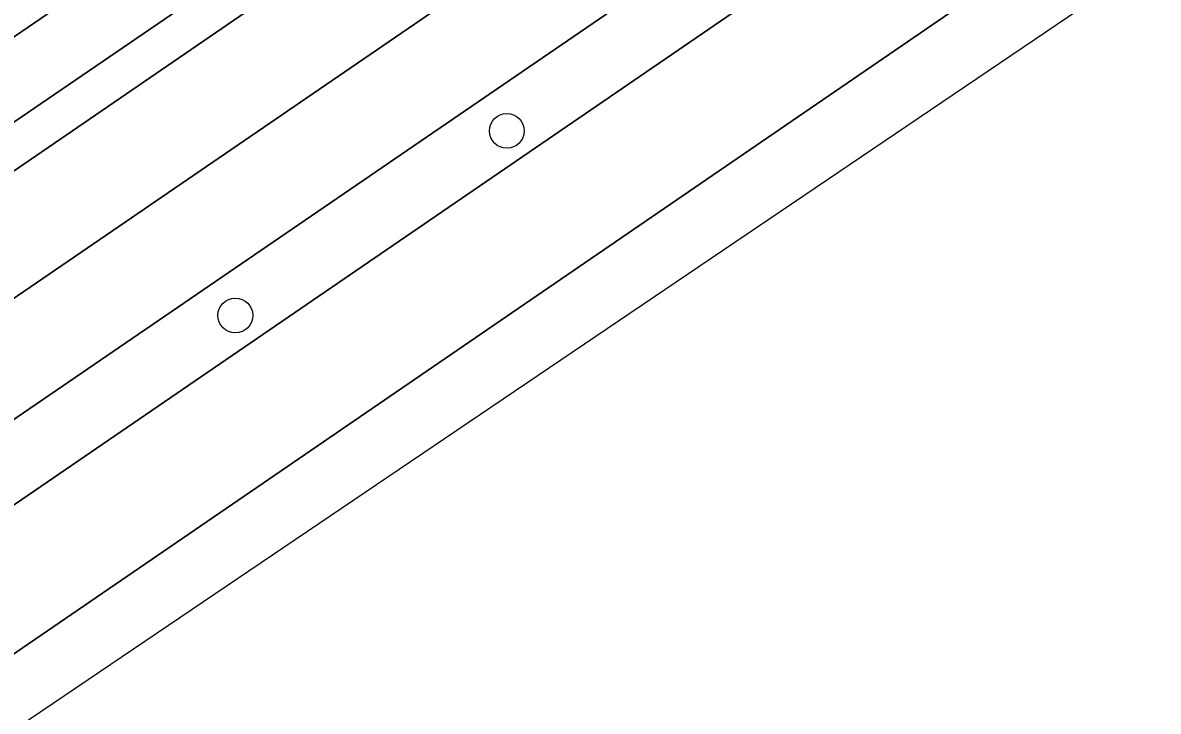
# Model space of a CAD drawing. Extents: x 157445 to 158888, y 383061 to 384688.
# Drawn here: x 158223.86 to 158255.74, y 383384.25 to 383403.58 of the extents above; entities that cross this region are included whole.
import ezdxf

# ---------------------------------------------------------------- set-up
doc = ezdxf.new("R2010")
doc.units = 0
for name, color, linetype in [('IMGEO_Berm_groen', 7, 'Continuous'), ('IMGEO_Boom', 7, 'Continuous'), ('IMGEO_Fietspad_gesloten', 7, 'Continuous'), ('IMGEO_Groenvoorziening', 7, 'Continuous'), ('IMGEO_Haag', 7, 'Continuous'), ('IMGEO_OVBaan_gesloten', 7, 'Continuous'), ('IMGEO_Rijbaan_lokaal_open', 7, 'Continuous'), ('IMGEO_Rijbaan_regionaal_gesloten', 7, 'Continuous')]:
    doc.layers.add(name, color=color, linetype=linetype)

msp = doc.modelspace()

# ---------------------------------------------------------------- linework, layer by layer
at = {"layer": 'IMGEO_Berm_groen'}
msp.add_lwpolyline([(158221.925, 383388.892), (158288.761, 383434.651), (158292.434, 383437.186), (158297.742, 383440.818), (158298.869, 383441.589), (158297.72, 383443.271), (158292.199, 383439.39), (158253.351, 383412.794), (158220.288, 383390.177), (158147.587, 383340.38), (158131.044, 383329.063), (158130.63, 383328.78), (158121.696, 383323.264), (158114.538, 383319.21), (158116.355, 383316.875), (158118.236, 383318.161), (158122.571, 383321.116), (158122.69, 383320.962), (158147.648, 383338.001)], close=True, dxfattribs=at)
at = {"layer": 'IMGEO_Boom'}
for centre in [(158237.449, 383400.541), (158229.828, 383395.36)]:
    msp.add_circle(centre, 0.489, dxfattribs=at)
at = {"layer": 'IMGEO_Fietspad_gesloten'}
msp.add_lwpolyline([(158187.266, 383378.304), (158283.613, 383444.253), (158285.485, 383445.421)], dxfattribs=at)
at = {"layer": 'IMGEO_Groenvoorziening'}
for points in [[(158267.42, 383430.778), (158253.835, 383421.451), (158233.587, 383407.607), (158220.735, 383398.828), (158218.073, 383397), (158207.964, 383390.082), (158175.757, 383368.034), (158174.147, 383366.948), (158170.828, 383364.667), (158169.555, 383363.8), (158154.269, 383353.34), (158144.169, 383346.438), (158136.533, 383341.212)], [(158097.631, 383314.81), (158104.807, 383319.769), (158115.926, 383327.372), (158122.206, 383331.037), (158124.828, 383332.496), (158130.229, 383335.664), (158132.829, 383337.348), (158135.426, 383339.03), (158135.445, 383339.043), (158145.556, 383345.975), (158161.638, 383357.025), (158178.512, 383368.554), (158196.488, 383380.88), (158218.524, 383395.939), (158231.113, 383404.563), (158248.84, 383416.701)]]:
    msp.add_lwpolyline(points, dxfattribs=at)
at = {"layer": 'IMGEO_Haag'}
for points in [[(158097.631, 383314.81), (158104.807, 383319.769), (158115.926, 383327.372), (158122.206, 383331.037), (158124.828, 383332.496), (158130.229, 383335.664), (158132.829, 383337.348), (158135.426, 383339.03), (158135.445, 383339.043), (158145.556, 383345.975), (158161.638, 383357.025), (158178.512, 383368.554), (158196.488, 383380.88), (158218.524, 383395.939), (158231.113, 383404.563), (158248.84, 383416.701), (158278.53, 383437.014)], [(158267.42, 383430.778), (158253.835, 383421.451), (158233.587, 383407.607), (158220.735, 383398.828), (158218.073, 383397), (158207.964, 383390.082), (158175.757, 383368.034), (158174.147, 383366.948), (158170.828, 383364.667), (158169.555, 383363.8), (158154.269, 383353.34), (158144.169, 383346.438), (158136.533, 383341.212)]]:
    msp.add_lwpolyline(points, dxfattribs=at)
at = {"layer": 'IMGEO_OVBaan_gesloten'}
msp.add_lwpolyline([(158105.383, 383303.781), (158135.353, 383324.049), (158142.057, 383328.583), (158290.829, 383429.195), (158320.176, 383449.816), (158338.196, 383462.478), (158337.159, 383463.965), (158306.253, 383442.35), (158269.724, 383417.452), (158230.256, 383390.412), (158196.708, 383367.445), (158164.294, 383345.275), (158134.65, 383324.869), (158121.592, 383315.968), (158104.891, 383304.477)], close=True, dxfattribs=at)
msp.add_lwpolyline([(158288.761, 383434.651), (158221.925, 383388.892), (158147.648, 383338.001), (158122.69, 383320.962), (158122.571, 383321.116), (158118.236, 383318.161), (158116.355, 383316.875), (158107.899, 383311.095), (158102.711, 383307.543), (158104.822, 383304.574), (158104.891, 383304.477), (158121.592, 383315.968), (158134.65, 383324.869), (158164.294, 383345.275), (158196.708, 383367.445), (158230.256, 383390.412), (158269.724, 383417.452)], dxfattribs=at)
at = {"layer": 'IMGEO_Rijbaan_lokaal_open'}
for points in [[(158283.613, 383444.253), (158187.266, 383378.304)], [(158172.024, 383368.486), (158172.731, 383369), (158174.147, 383366.948), (158175.757, 383368.034), (158207.964, 383390.082), (158218.073, 383397), (158220.735, 383398.828), (158233.587, 383407.607)]]:
    msp.add_lwpolyline(points, dxfattribs=at)
at = {"layer": 'IMGEO_Rijbaan_regionaal_gesloten'}
for points in [[(158147.587, 383340.38), (158220.288, 383390.177), (158253.351, 383412.794), (158292.199, 383439.39)], [(158278.53, 383437.014), (158248.84, 383416.701), (158231.113, 383404.563), (158218.524, 383395.939), (158196.488, 383380.88), (158178.512, 383368.554), (158161.638, 383357.025), (158145.556, 383345.975), (158135.445, 383339.043)], [(158138.48, 383337.556), (158158.157, 383351.03), (158164.879, 383355.633), (158168.626, 383358.198), (158174.157, 383361.985), (158187.898, 383371.394), (158211.135, 383387.305), (158217.716, 383391.811), (158240.844, 383407.647), (158257.282, 383418.872)], [(158257.282, 383418.872), (158240.844, 383407.647), (158217.716, 383391.811), (158211.135, 383387.305), (158187.898, 383371.394), (158174.157, 383361.985), (158168.626, 383358.198), (158164.879, 383355.633), (158158.157, 383351.03), (158138.48, 383337.556)]]:
    msp.add_lwpolyline(points, dxfattribs=at)

doc.saveas('drawing.dxf')
